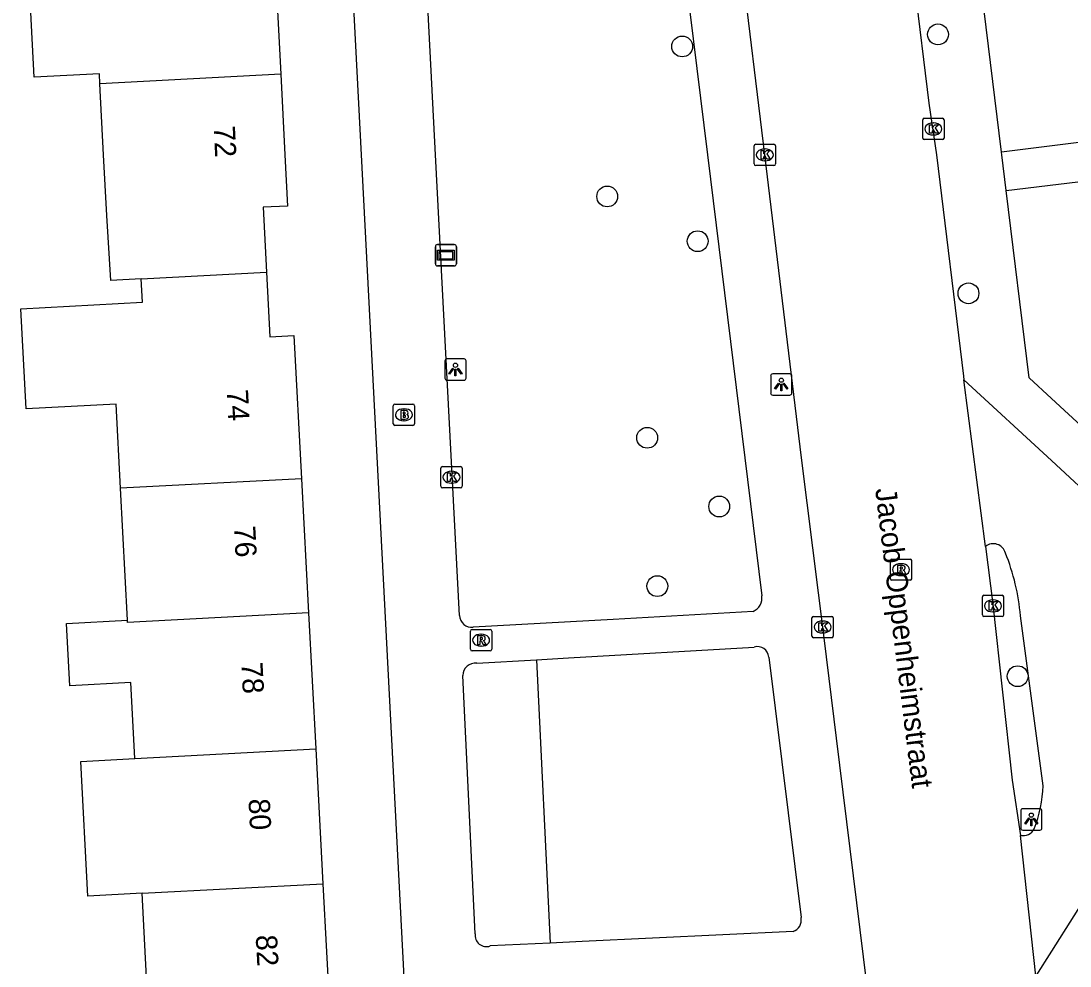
# Model space of a CAD drawing. Extents: x 158087 to 159494, y 382905 to 383981.
# Drawn here: x 158951.58 to 159000.87, y 383461.89 to 383506.29 of the extents above; entities that cross this region are included whole.
import ezdxf

# ---------------------------------------------------------------- set-up
doc = ezdxf.new("R2010")
doc.units = 0
for name, color, linetype in [('IMGEO_Boom', 7, 'Continuous'), ('IMGEO_Brandkraan', 7, 'Continuous'), ('IMGEO_Groenvoorziening', 7, 'Continuous'), ('IMGEO_Kolk', 7, 'Continuous'), ('IMGEO_Lichtpunt', 7, 'Continuous'), ('IMGEO_Openbare_ruimte_label', 7, 'Continuous'), ('IMGEO_Pand', 7, 'Continuous'), ('IMGEO_Pand_nummerreeks', 7, 'Continuous'), ('IMGEO_Rijbaan_lokaal_open', 7, 'Continuous'), ('IMGEO_Rioolput', 7, 'Continuous'), ('IMGEO_Verklikker', 7, 'Continuous'), ('IMGEO_Voetpad_open', 7, 'Continuous')]:
    doc.layers.add(name, color=color, linetype=linetype)

msp = doc.modelspace()

# ---------------------------------------------------------------- linework, layer by layer
at = {"layer": 'IMGEO_Boom'}
for centre in [(158994.663, 383505.659), (158982.645, 383505.093), (158979.122, 383498.046), (158983.371, 383495.943), (158996.094, 383493.494), (158981.001, 383486.711), (158984.386, 383483.481), (158981.477, 383479.743), (158998.407, 383475.507)]:
    msp.add_circle(centre, 0.489, dxfattribs=at)
at = {"layer": 'IMGEO_Brandkraan'}
for p, q in [((158969.071, 383487.363), (158969.071, 383488.215)), ((158969.146, 383488.289), (158969.998, 383488.289)), ((158969.559, 383488.069), (158969.584, 383488.069)), ((158970.072, 383488.215), (158970.072, 383487.363)), ((158969.998, 383487.289), (158969.146, 383487.289)), ((158969.582, 383487.509), (158969.557, 383487.509))]:
    msp.add_line(p, q, dxfattribs=at)
for points in [[(158969.071, 383487.363), (158969.071, 383488.215)], [(158969.146, 383488.289), (158969.998, 383488.289)], [(158970.072, 383488.215), (158970.072, 383487.363)], [(158969.419, 383487.989), (158969.419, 383487.589), (158969.632, 383487.589)], [(158969.65, 383487.989), (158969.419, 383487.989)], [(158969.598, 383487.908), (158969.544, 383487.908), (158969.544, 383487.832)], [(158969.544, 383487.832), (158969.597, 383487.832)], [(158969.606, 383487.756), (158969.544, 383487.756), (158969.544, 383487.675)], [(158969.544, 383487.675), (158969.606, 383487.675)], [(158969.998, 383487.289), (158969.146, 383487.289)]]:
    msp.add_lwpolyline(points, dxfattribs=at)
for centre, radius, start, end in [((158969.148, 383488.213), 0.0765, 91.552, 178.448), ((158969.148, 383488.213), 0.0765, 91.552, 178.448), ((158969.996, 383488.213), 0.0765, 1.552, 88.448), ((158969.996, 383488.213), 0.0765, 1.552, 88.448), ((158969.599, 383487.87), 0.0379, 267.8285, 90.9355), ((158969.607, 383487.715), 0.0404, 269.8759, 90.5077), ((158969.638, 383487.84), 0.251, 268.6676, 293.5347), ((158969.654, 383487.844), 0.145, 59.4692, 91.5367), ((158969.679, 383487.891), 0.0922, 285.5137, 58.1501), ((158969.684, 383487.699), 0.105, 301.3115, 78.989), ((158969.148, 383487.365), 0.0765, 181.552, 268.448), ((158969.148, 383487.365), 0.0765, 181.552, 268.448), ((158969.996, 383487.365), 0.0765, 271.552, 358.448), ((158969.996, 383487.365), 0.0765, 271.552, 358.448)]:
    msp.add_arc(centre, radius, start, end, dxfattribs=at)
for centre, major_axis, ratio, start_param, end_param in [((158969.558, 383487.789), (-0.387, 0.002), 0.722429, 4.712389, 7.853982), ((158969.583, 383487.789), (-0.39, 0.002), 0.717154, 1.570796, 4.712389)]:
    msp.add_ellipse(centre, major_axis=major_axis, ratio=ratio, start_param=start_param, end_param=end_param, dxfattribs=at)
at = {"layer": 'IMGEO_Groenvoorziening'}
msp.add_lwpolyline([(158975.8, 383476.283), (158976.444, 383462.972)], dxfattribs=at)
at = {"layer": 'IMGEO_Kolk'}
for p, q in [((158993.945, 383500.792), (158993.945, 383501.644)), ((158994.02, 383501.718), (158994.872, 383501.718)), ((158994.433, 383501.498), (158994.458, 383501.498)), ((158994.946, 383501.644), (158994.946, 383500.792)), ((158994.456, 383500.938), (158994.431, 383500.938)), ((158986.027, 383499.574), (158986.027, 383500.426)), ((158986.102, 383500.5), (158986.954, 383500.5)), ((158987.028, 383500.426), (158987.028, 383499.574)), ((158994.872, 383500.718), (158994.02, 383500.718)), ((158986.515, 383500.28), (158986.54, 383500.28)), ((158986.954, 383499.5), (158986.102, 383499.5)), ((158986.538, 383499.72), (158986.513, 383499.72)), ((158971.306, 383484.431), (158971.306, 383485.283)), ((158971.381, 383485.357), (158972.233, 383485.357)), ((158971.794, 383485.137), (158971.819, 383485.137)), ((158972.307, 383485.283), (158972.307, 383484.431)), ((158971.817, 383484.577), (158971.792, 383484.577)), ((158972.233, 383484.357), (158971.381, 383484.357)), ((158996.747, 383478.386), (158996.747, 383479.238)), ((158996.822, 383479.312), (158997.674, 383479.312)), ((158997.748, 383479.238), (158997.748, 383478.386)), ((158997.235, 383479.092), (158997.26, 383479.092)), ((158988.742, 383477.393), (158988.742, 383478.245)), ((158988.817, 383478.319), (158989.669, 383478.319)), ((158989.743, 383478.245), (158989.743, 383477.393)), ((158997.674, 383478.312), (158996.822, 383478.312)), ((158997.258, 383478.532), (158997.233, 383478.532)), ((158989.23, 383478.099), (158989.255, 383478.099)), ((158989.669, 383477.319), (158988.817, 383477.319)), ((158989.253, 383477.539), (158989.228, 383477.539))]:
    msp.add_line(p, q, dxfattribs=at)
for points in [[(158993.945, 383500.792), (158993.945, 383501.644)], [(158994.02, 383501.718), (158994.872, 383501.718)], [(158994.266, 383501.418), (158994.389, 383501.418), (158994.389, 383501.267), (158994.519, 383501.418), (158994.683, 383501.418), (158994.537, 383501.267), (158994.69, 383501.018), (158994.538, 383501.018), (158994.453, 383501.182), (158994.389, 383501.115), (158994.389, 383501.018), (158994.266, 383501.018), (158994.266, 383501.418)], [(158994.946, 383501.644), (158994.946, 383500.792)], [(158986.027, 383499.574), (158986.027, 383500.426)], [(158986.102, 383500.5), (158986.954, 383500.5)], [(158987.028, 383500.426), (158987.028, 383499.574)], [(158994.872, 383500.718), (158994.02, 383500.718)], [(158986.348, 383500.2), (158986.471, 383500.2), (158986.471, 383500.049), (158986.601, 383500.2), (158986.765, 383500.2), (158986.619, 383500.049), (158986.772, 383499.8), (158986.62, 383499.8), (158986.535, 383499.964), (158986.471, 383499.897), (158986.471, 383499.8), (158986.348, 383499.8), (158986.348, 383500.2)], [(158986.954, 383499.5), (158986.102, 383499.5)], [(158971.306, 383484.431), (158971.306, 383485.283)], [(158971.381, 383485.357), (158972.233, 383485.357)], [(158972.307, 383485.283), (158972.307, 383484.431)], [(158971.627, 383485.057), (158971.75, 383485.057), (158971.75, 383484.906), (158971.88, 383485.057), (158972.044, 383485.057), (158971.898, 383484.906), (158972.051, 383484.657), (158971.899, 383484.657), (158971.814, 383484.821), (158971.75, 383484.754), (158971.75, 383484.657), (158971.627, 383484.657), (158971.627, 383485.057)], [(158972.233, 383484.357), (158971.381, 383484.357)], [(158996.747, 383478.386), (158996.747, 383479.238)], [(158996.822, 383479.312), (158997.674, 383479.312)], [(158997.748, 383479.238), (158997.748, 383478.386)], [(158997.068, 383479.012), (158997.191, 383479.012), (158997.191, 383478.861), (158997.321, 383479.012), (158997.485, 383479.012), (158997.339, 383478.861), (158997.492, 383478.612), (158997.34, 383478.612), (158997.255, 383478.776), (158997.191, 383478.709), (158997.191, 383478.612), (158997.068, 383478.612), (158997.068, 383479.012)], [(158988.742, 383477.393), (158988.742, 383478.245)], [(158988.817, 383478.319), (158989.669, 383478.319)], [(158989.743, 383478.245), (158989.743, 383477.393)], [(158997.674, 383478.312), (158996.822, 383478.312)], [(158989.063, 383478.019), (158989.186, 383478.019), (158989.186, 383477.868), (158989.316, 383478.019), (158989.48, 383478.019), (158989.334, 383477.868), (158989.487, 383477.619), (158989.335, 383477.619), (158989.25, 383477.783), (158989.186, 383477.716), (158989.186, 383477.619), (158989.063, 383477.619), (158989.063, 383478.019)], [(158989.669, 383477.319), (158988.817, 383477.319)]]:
    msp.add_lwpolyline(points, dxfattribs=at)
for centre, start, end in [((158994.022, 383501.642), 91.552, 178.448), ((158994.022, 383501.642), 91.552, 178.448), ((158994.87, 383501.642), 1.552, 88.448), ((158994.87, 383501.642), 1.552, 88.448), ((158986.104, 383500.424), 91.552, 178.448), ((158986.104, 383500.424), 91.552, 178.448), ((158986.952, 383500.424), 1.552, 88.448), ((158986.952, 383500.424), 1.552, 88.448), ((158994.022, 383500.794), 181.552, 268.448), ((158994.022, 383500.794), 181.552, 268.448), ((158994.87, 383500.794), 271.552, 358.448), ((158994.87, 383500.794), 271.552, 358.448), ((158986.104, 383499.576), 181.552, 268.448), ((158986.104, 383499.576), 181.552, 268.448), ((158986.952, 383499.576), 271.552, 358.448), ((158986.952, 383499.576), 271.552, 358.448), ((158971.383, 383485.281), 91.552, 178.448), ((158971.383, 383485.281), 91.552, 178.448), ((158972.231, 383485.281), 1.552, 88.448), ((158972.231, 383485.281), 1.552, 88.448), ((158971.383, 383484.433), 181.552, 268.448), ((158971.383, 383484.433), 181.552, 268.448), ((158972.231, 383484.433), 271.552, 358.448), ((158972.231, 383484.433), 271.552, 358.448), ((158996.824, 383479.236), 91.552, 178.448), ((158996.824, 383479.236), 91.552, 178.448), ((158997.672, 383479.236), 1.552, 88.448), ((158997.672, 383479.236), 1.552, 88.448), ((158988.819, 383478.243), 91.552, 178.448), ((158988.819, 383478.243), 91.552, 178.448), ((158989.667, 383478.243), 1.552, 88.448), ((158989.667, 383478.243), 1.552, 88.448), ((158996.824, 383478.388), 181.552, 268.448), ((158996.824, 383478.388), 181.552, 268.448), ((158997.672, 383478.388), 271.552, 358.448), ((158997.672, 383478.388), 271.552, 358.448), ((158988.819, 383477.395), 181.552, 268.448), ((158988.819, 383477.395), 181.552, 268.448), ((158989.667, 383477.395), 271.552, 358.448), ((158989.667, 383477.395), 271.552, 358.448)]:
    msp.add_arc(centre, 0.0765, start, end, dxfattribs=at)
for centre, major_axis, ratio, start_param, end_param in [((158994.432, 383501.218), (-0.387, 0.002), 0.722429, 4.712389, 7.853982), ((158994.457, 383501.218), (-0.39, 0.002), 0.717154, 1.570796, 4.712389), ((158986.514, 383500), (-0.387, 0.002), 0.722429, 4.712389, 7.853982), ((158986.539, 383500), (-0.39, 0.002), 0.717154, 1.570796, 4.712389), ((158971.793, 383484.857), (-0.387, 0.002), 0.722429, 4.712389, 7.853982), ((158971.818, 383484.857), (-0.39, 0.002), 0.717154, 1.570796, 4.712389), ((158997.234, 383478.812), (-0.387, 0.002), 0.722429, 4.712389, 7.853982), ((158997.259, 383478.812), (-0.39, 0.002), 0.717154, 1.570796, 4.712389), ((158989.229, 383477.819), (-0.387, 0.002), 0.722429, 4.712389, 7.853982), ((158989.254, 383477.819), (-0.39, 0.002), 0.717154, 1.570796, 4.712389)]:
    msp.add_ellipse(centre, major_axis=major_axis, ratio=ratio, start_param=start_param, end_param=end_param, dxfattribs=at)
at = {"layer": 'IMGEO_Lichtpunt'}
for p, q in [((158971.495, 383490.318), (158971.495, 383489.511)), ((158971.495, 383490.318), (158971.495, 383489.511)), ((158972.397, 383490.413), (158971.589, 383490.413)), ((158972.397, 383490.413), (158971.589, 383490.413)), ((158972.491, 383489.511), (158972.491, 383490.318)), ((158972.491, 383489.511), (158972.491, 383490.318)), ((158986.802, 383489.616), (158986.802, 383488.809)), ((158986.802, 383489.616), (158986.802, 383488.809)), ((158987.704, 383489.711), (158986.896, 383489.711)), ((158987.704, 383489.711), (158986.896, 383489.711)), ((158987.798, 383488.809), (158987.798, 383489.616)), ((158987.798, 383488.809), (158987.798, 383489.616)), ((158971.589, 383489.417), (158972.397, 383489.417)), ((158971.589, 383489.417), (158972.397, 383489.417)), ((158986.896, 383488.715), (158987.704, 383488.715)), ((158986.896, 383488.715), (158987.704, 383488.715)), ((158998.55, 383469.185), (158998.55, 383468.378)), ((158998.55, 383469.185), (158998.55, 383468.378)), ((158999.452, 383469.28), (158998.644, 383469.28)), ((158999.452, 383469.28), (158998.644, 383469.28)), ((158999.546, 383468.378), (158999.546, 383469.185)), ((158999.546, 383468.378), (158999.546, 383469.185)), ((158998.644, 383468.284), (158999.452, 383468.284)), ((158998.644, 383468.284), (158999.452, 383468.284))]:
    msp.add_line(p, q, dxfattribs=at)
for points in [[(158971.869, 383489.982), (158971.908, 383489.954), (158971.72, 383489.692), (158971.682, 383489.719), (158971.869, 383489.982)], [(158971.971, 383489.934), (158972.018, 383489.934), (158972.018, 383489.612), (158971.971, 383489.612), (158971.971, 383489.934)], [(158972.081, 383489.954), (158972.119, 383489.981), (158972.306, 383489.719), (158972.267, 383489.691), (158972.081, 383489.954)], [(158987.176, 383489.28), (158987.215, 383489.252), (158987.027, 383488.99), (158986.989, 383489.017), (158987.176, 383489.28)], [(158987.278, 383489.232), (158987.325, 383489.232), (158987.325, 383488.91), (158987.278, 383488.91), (158987.278, 383489.232)], [(158987.388, 383489.252), (158987.426, 383489.279), (158987.613, 383489.017), (158987.574, 383488.989), (158987.388, 383489.252)], [(158998.924, 383468.849), (158998.963, 383468.821), (158998.775, 383468.559), (158998.737, 383468.586), (158998.924, 383468.849)], [(158999.136, 383468.821), (158999.174, 383468.848), (158999.361, 383468.586), (158999.322, 383468.558), (158999.136, 383468.821)], [(158999.026, 383468.801), (158999.073, 383468.801), (158999.073, 383468.479), (158999.026, 383468.479), (158999.026, 383468.801)]]:
    msp.add_lwpolyline(points, dxfattribs=at)
for centre in [(158971.994, 383490.116), (158987.301, 383489.414), (158999.049, 383468.983)]:
    msp.add_circle(centre, 0.0994, dxfattribs=at)
for centre, start, end in [((158971.589, 383490.318), 90, 180), ((158971.589, 383490.318), 90, 180), ((158972.397, 383490.318), 0, 90), ((158972.397, 383490.318), 0, 90), ((158971.589, 383489.511), 180, 270), ((158971.589, 383489.511), 180, 270), ((158972.397, 383489.511), 270, 0), ((158972.397, 383489.511), 270, 360), ((158986.896, 383489.616), 90, 180), ((158986.896, 383489.616), 90, 180), ((158987.704, 383489.616), 0, 90), ((158987.704, 383489.616), 0, 90), ((158986.896, 383488.809), 180, 270), ((158986.896, 383488.809), 180, 270), ((158987.704, 383488.809), 270, 0), ((158987.704, 383488.809), 270, 360), ((158998.644, 383469.185), 90, 180), ((158998.644, 383469.185), 90, 180), ((158999.452, 383469.185), 0, 90), ((158999.452, 383469.185), 0, 90), ((158998.644, 383468.378), 180, 270), ((158998.644, 383468.378), 180, 270), ((158999.452, 383468.378), 270, 0), ((158999.452, 383468.378), 270, 360)]:
    msp.add_arc(centre, 0.0946, start, end, dxfattribs=at)
at = {"layer": 'IMGEO_Pand'}
for points in [[(158963.428, 383510.644), (158963.786, 383503.785)], [(158955.289, 383503.334), (158955.265, 383503.805), (158952.206, 383503.647), (158951.875, 383510.031), (158952.5, 383510.064)], [(158963.786, 383503.785), (158955.289, 383503.334)], [(158957.235, 383494.178), (158955.801, 383494.104), (158955.609, 383497.156), (158955.462, 383500), (158955.289, 383503.334)], [(158963.786, 383503.785), (158963.984, 383500), (158964.11, 383497.596), (158962.962, 383497.537), (158963.121, 383494.482)], [(158957.235, 383494.178), (158963.121, 383494.482)], [(158963.121, 383494.482), (158963.279, 383491.451), (158964.396, 383491.51), (158964.753, 383484.787)], [(158956.257, 383484.335), (158956.047, 383488.293), (158951.83, 383488.069), (158951.581, 383492.771), (158957.294, 383493.074), (158957.235, 383494.178)], [(158964.753, 383484.787), (158956.257, 383484.335)], [(158964.753, 383484.787), (158965.088, 383478.488)], [(158956.586, 383478.136), (158956.257, 383484.335)], [(158965.088, 383478.488), (158956.591, 383478.037), (158956.586, 383478.136)], [(158965.088, 383478.488), (158965.427, 383472.096)], [(158956.931, 383471.645), (158956.741, 383475.211), (158953.876, 383475.058), (158953.721, 383477.984), (158956.586, 383478.136)], [(158956.931, 383471.645), (158965.427, 383472.096)], [(158965.427, 383472.096), (158965.764, 383465.763)], [(158957.267, 383465.312), (158954.729, 383465.177), (158954.393, 383471.51), (158956.931, 383471.645)], [(158957.267, 383465.312), (158965.764, 383465.763)], [(158965.764, 383465.763), (158966.104, 383459.362)], [(158957.607, 383458.911), (158957.267, 383465.312)]]:
    msp.add_lwpolyline(points, dxfattribs=at)
at = {"layer": 'IMGEO_Rijbaan_lokaal_open'}
for points in [[(158992.816, 383449.144), (158991.644, 383458.389), (158989.897, 383472.605), (158989.308, 383477.307), (158988.256, 383485.765), (158986.528, 383500), (158985.415, 383509.168)], [(158993.552, 383507.953), (158994.229, 383502.424), (158994.593, 383500), (158995.861, 383489.608), (158995.883, 383489.438)], [(158995.883, 383489.438), (159000, 383485.637), (159002.367, 383483.452), (159004.186, 383469.229), (159000, 383462.596), (158999.263, 383461.427)], [(158996.889, 383481.601), (158995.883, 383489.438)], [(158996.889, 383481.601), (158997.237, 383478.891), (158998.155, 383470.628), (158998.534, 383468.033)], [(158999.607, 383470.363), (158998.536, 383478.341)], [(158999.263, 383461.427), (158998.534, 383468.033)]]:
    msp.add_lwpolyline(points, dxfattribs=at)
for centre, radius, start, end in [((158997.261, 383481.139), 0.593, 15.0468, 128.8489), ((158988.419, 383477.495), 10.152, 4.7822, 21.9713), ((158993.038, 383470.683), 6.577, 339.1232, 357.2137), ((158998.661, 383468.605), 0.586, 257.4556, 333.0317)]:
    msp.add_arc(centre, radius, start, end, dxfattribs=at)
at = {"layer": 'IMGEO_Rioolput'}
for p, q in [((158992.425, 383480.088), (158992.425, 383480.94)), ((158992.5, 383481.014), (158993.352, 383481.014)), ((158992.913, 383480.794), (158992.938, 383480.794)), ((158993.426, 383480.94), (158993.426, 383480.088)), ((158992.936, 383480.234), (158992.911, 383480.234)), ((158993.352, 383480.014), (158992.5, 383480.014)), ((158972.773, 383477.702), (158973.625, 383477.702)), ((158972.698, 383476.776), (158972.698, 383477.628)), ((158973.186, 383477.482), (158973.211, 383477.482)), ((158973.699, 383477.628), (158973.699, 383476.776)), ((158973.625, 383476.702), (158972.773, 383476.702)), ((158973.209, 383476.922), (158973.184, 383476.922))]:
    msp.add_line(p, q, dxfattribs=at)
for points in [[(158992.425, 383480.088), (158992.425, 383480.94)], [(158992.5, 383481.014), (158993.352, 383481.014)], [(158993.014, 383480.712), (158992.762, 383480.714), (158992.762, 383480.314)], [(158992.94, 383480.633), (158992.886, 383480.633), (158992.886, 383480.552)], [(158993.426, 383480.94), (158993.426, 383480.088)], [(158992.762, 383480.314), (158992.886, 383480.314), (158992.886, 383480.476), (158992.897, 383480.476)], [(158992.886, 383480.552), (158992.938, 383480.552)], [(158992.944, 383480.447), (158993.015, 383480.314), (158993.155, 383480.314), (158993.09, 383480.44)], [(158993.352, 383480.014), (158992.5, 383480.014)], [(158972.773, 383477.702), (158973.625, 383477.702)], [(158972.698, 383476.776), (158972.698, 383477.628)], [(158973.287, 383477.4), (158973.035, 383477.402), (158973.035, 383477.002)], [(158973.213, 383477.321), (158973.159, 383477.321), (158973.159, 383477.24)], [(158973.159, 383477.24), (158973.211, 383477.24)], [(158973.699, 383477.628), (158973.699, 383476.776)], [(158973.625, 383476.702), (158972.773, 383476.702)], [(158973.035, 383477.002), (158973.159, 383477.002), (158973.159, 383477.164), (158973.17, 383477.164)], [(158973.217, 383477.135), (158973.288, 383477.002), (158973.428, 383477.002), (158973.363, 383477.128)]]:
    msp.add_lwpolyline(points, dxfattribs=at)
for centre, radius, start, end in [((158992.502, 383480.938), 0.0765, 91.552, 178.448), ((158992.502, 383480.938), 0.0765, 91.552, 178.448), ((158992.946, 383480.537), 0.0964, 77.0061, 93.1865), ((158993.013, 383480.602), 0.109, 350.3612, 89.416), ((158993.35, 383480.938), 0.0765, 1.552, 88.448), ((158993.35, 383480.938), 0.0765, 1.552, 88.448), ((158992.896, 383480.423), 0.0533, 26.0293, 88.6989), ((158992.922, 383480.741), 0.19, 274.7715, 282.9687), ((158992.96, 383480.594), 0.0378, 276.6634, 79.6772), ((158993.011, 383480.602), 0.112, 277.5842, 350.9817), ((158992.995, 383480.387), 0.108, 29.5134, 73.7905), ((158992.502, 383480.09), 0.0765, 181.552, 268.448), ((158992.502, 383480.09), 0.0765, 181.552, 268.448), ((158993.35, 383480.09), 0.0765, 271.552, 358.448), ((158993.35, 383480.09), 0.0765, 271.552, 358.448), ((158972.775, 383477.626), 0.0765, 91.552, 178.448), ((158972.775, 383477.626), 0.0765, 91.552, 178.448), ((158973.623, 383477.626), 0.0765, 1.552, 88.448), ((158973.623, 383477.626), 0.0765, 1.552, 88.448), ((158973.195, 383477.429), 0.19, 274.7715, 282.9687), ((158973.219, 383477.225), 0.0964, 77.0061, 93.1865), ((158973.233, 383477.282), 0.0378, 276.6634, 79.6772), ((158973.286, 383477.29), 0.109, 350.3612, 89.416), ((158973.284, 383477.29), 0.112, 277.5842, 350.9817), ((158972.775, 383476.778), 0.0765, 181.552, 268.448), ((158972.775, 383476.778), 0.0765, 181.552, 268.448), ((158973.169, 383477.111), 0.0533, 26.0293, 88.6989), ((158973.268, 383477.075), 0.108, 29.5134, 73.7905), ((158973.623, 383476.778), 0.0765, 271.552, 358.448), ((158973.623, 383476.778), 0.0765, 271.552, 358.448)]:
    msp.add_arc(centre, radius, start, end, dxfattribs=at)
for centre, major_axis, ratio, start_param, end_param in [((158992.912, 383480.514), (-0.387, 0.002), 0.722429, 4.712389, 7.853982), ((158992.937, 383480.514), (-0.39, 0.002), 0.717154, 1.570796, 4.712389), ((158973.185, 383477.202), (-0.387, 0.002), 0.722429, 4.712389, 7.853982), ((158973.21, 383477.202), (-0.39, 0.002), 0.717154, 1.570796, 4.712389)]:
    msp.add_ellipse(centre, major_axis=major_axis, ratio=ratio, start_param=start_param, end_param=end_param, dxfattribs=at)
at = {"layer": 'IMGEO_Verklikker'}
for p, q in [((158971.048, 383494.884), (158971.048, 383495.684)), ((158971.048, 383495.684), (158971.048, 383494.884)), ((158971.148, 383495.784), (158971.938, 383495.784)), ((158971.938, 383495.784), (158971.148, 383495.784)), ((158972.038, 383495.684), (158972.038, 383494.884)), ((158972.038, 383494.884), (158972.038, 383495.684)), ((158971.938, 383494.784), (158971.148, 383494.784)), ((158971.148, 383494.784), (158971.938, 383494.784))]:
    msp.add_line(p, q, dxfattribs=at)
for points in [[(158971.149, 383495.516), (158971.937, 383495.516), (158971.937, 383495.052), (158971.149, 383495.052), (158971.149, 383495.516)], [(158971.214, 383495.451), (158971.214, 383495.117), (158971.872, 383495.117), (158971.872, 383495.451), (158971.214, 383495.451)]]:
    msp.add_lwpolyline(points, dxfattribs=at)
for centre, start, end in [((158971.148, 383495.684), 90, 180), ((158971.148, 383495.684), 90, 180), ((158971.938, 383495.684), 0, 90), ((158971.938, 383495.684), 360, 90), ((158971.148, 383494.884), 180, 270), ((158971.148, 383494.884), 180, 270), ((158971.938, 383494.884), 270, 0), ((158971.938, 383494.884), 270, 0)]:
    msp.add_arc(centre, 0.1, start, end, dxfattribs=at)
at = {"layer": 'IMGEO_Voetpad_open'}
for points in [[(158971.005, 383433.899), (158967.573, 383500), (158964.491, 383559.355)], [(158997.648, 383500.134), (158995.391, 383518.522)], [(158982.506, 383510.795), (158983.831, 383500), (158986.387, 383479.287)], [(158972.189, 383478.364), (158971.061, 383500), (158970.538, 383510.028)], [(159002.532, 383500.734), (158997.648, 383500.134)], [(158997.87, 383498.325), (158997.664, 383500), (158997.648, 383500.134)], [(158997.87, 383498.325), (159002.777, 383498.928)], [(159004.392, 383484.497), (159000, 383488.551), (158998.951, 383489.519), (158997.87, 383498.325)], [(158985.973, 383478.55), (158979.405, 383478.18), (158972.825, 383477.81)], [(158975.8, 383476.283), (158977.298, 383476.37), (158986.033, 383476.88)], [(158972.995, 383476.119), (158975.8, 383476.283)], [(158986.71, 383476.406), (158988.227, 383464.167)], [(158972.919, 383463.412), (158972.332, 383475.543)], [(158987.853, 383463.52), (158977.943, 383463.044), (158976.444, 383462.972)], [(158976.444, 383462.972), (158973.626, 383462.837)]]:
    msp.add_lwpolyline(points, dxfattribs=at)
for centre, radius, start, end in [((158985.688, 383479.195), 0.705, 293.8298, 7.5211), ((158972.751, 383478.367), 0.562, 180.2812, 277.6025), ((158986.183, 383476.373), 0.528, 3.5288, 106.4758), ((158972.932, 383475.522), 0.6, 83.9672, 177.9996), ((158987.692, 383464.045), 0.549, 287.0901, 12.8495), ((158973.45, 383463.342), 0.535, 172.5098, 289.2475)]:
    msp.add_arc(centre, radius, start, end, dxfattribs=at)

# ---------------------------------------------------------------- texts
at = {"layer": 'IMGEO_Openbare_ruimte_label'}
msp.add_text('Jacob Oppenheimstraat', height=1, rotation=277.0681, dxfattribs=at).set_placement((158991.706, 383484.303))
at = {"layer": 'IMGEO_Pand_nummerreeks'}
for s, rotation, p in [('72', 272.9964, (158960.63, 383501.348)), ('74', 273.0422, (158961.246, 383488.958)), ('76', 273.0422, (158961.587, 383482.552)), ('78', 273.0422, (158961.928, 383476.144)), ('80', 273.0422, (158962.268, 383469.738)), ('82', 273.0413, (158962.608, 383463.338))]:
    msp.add_text(s, height=1, rotation=rotation, dxfattribs=at).set_placement(p)

doc.saveas('drawing.dxf')
